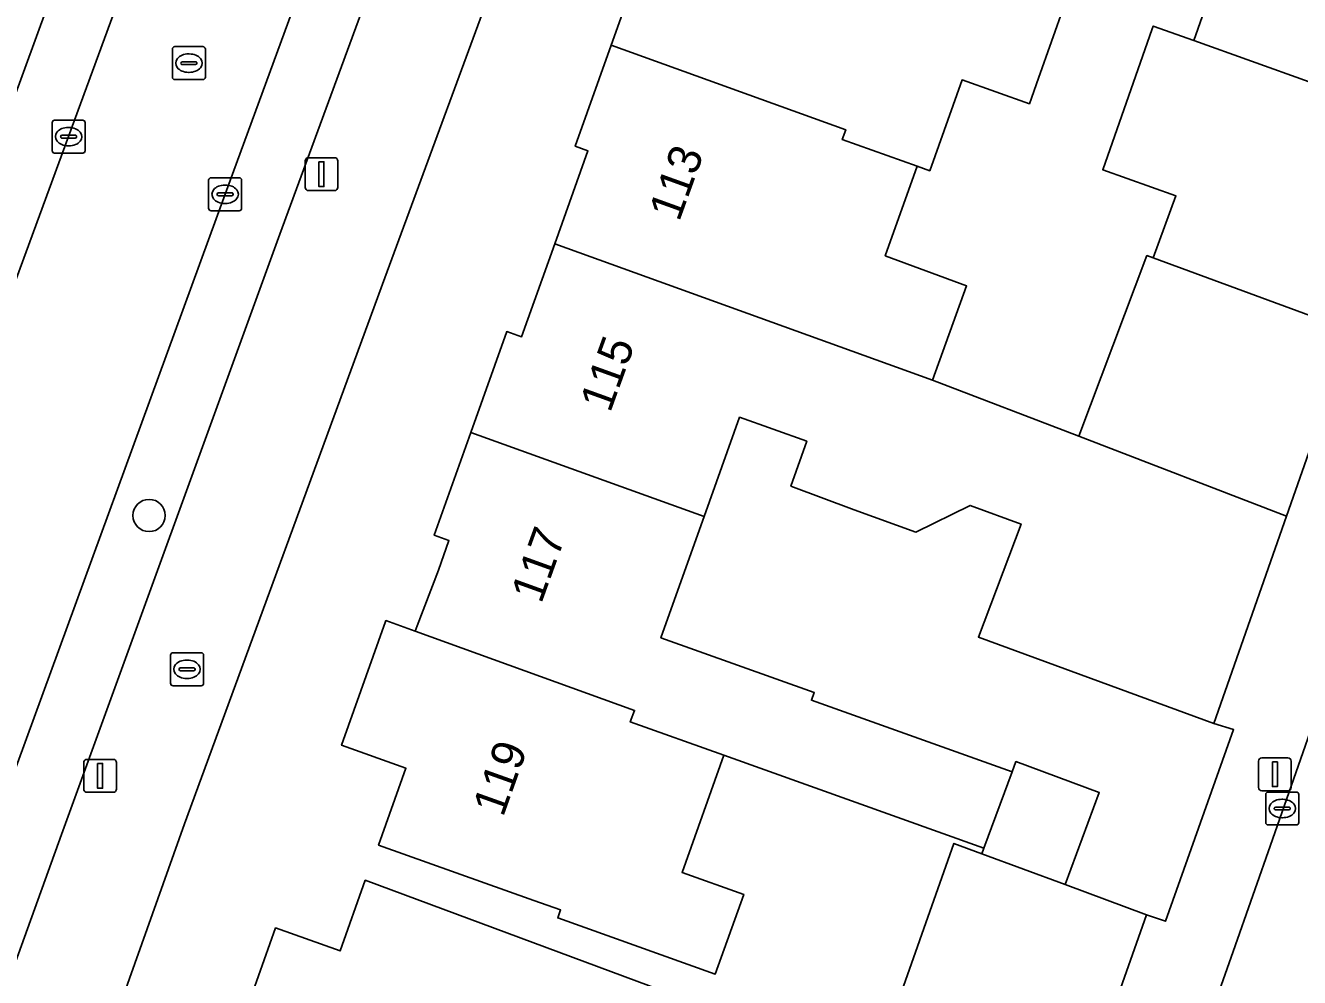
# Model space of a CAD drawing. Extents: x 161248 to 161848, y 384871 to 385383.
# Drawn here: x 161719.14 to 161757.8, y 385218.52 to 385247.41 of the extents above; entities that cross this region are included whole.
import ezdxf

# ---------------------------------------------------------------- set-up
doc = ezdxf.new("R2010")
doc.units = 0
for name, color, linetype in [('IMGEO_Boom', 7, 'Continuous'), ('IMGEO_Brandkraan', 7, 'Continuous'), ('IMGEO_Erf', 7, 'Continuous'), ('IMGEO_Hek', 7, 'Continuous'), ('IMGEO_Kolk', 7, 'Continuous'), ('IMGEO_Lichtmast', 7, 'Continuous'), ('IMGEO_Pand', 7, 'Continuous'), ('IMGEO_Pand_nummerreeks', 7, 'Continuous'), ('IMGEO_Parkeervlak_open', 7, 'Continuous'), ('IMGEO_Rijbaan_lokaal_open', 7, 'Continuous'), ('IMGEO_Rioolput', 7, 'Continuous'), ('IMGEO_Voetpad_open', 7, 'Continuous')]:
    doc.layers.add(name, color=color, linetype=linetype)

msp = doc.modelspace()

# ---------------------------------------------------------------- linework, layer by layer
at = {"layer": 'IMGEO_Boom'}
msp.add_circle((161722.889, 385232.541), 0.489, dxfattribs=at)
at = {"layer": 'IMGEO_Brandkraan'}
for p, q in [((161723.541, 385227.449), (161723.541, 385228.301)), ((161723.616, 385228.375), (161724.468, 385228.375)), ((161724.542, 385228.301), (161724.542, 385227.449)), ((161723.8, 385227.869), (161723.8, 385227.881)), ((161724.238, 385227.832), (161723.84, 385227.832)), ((161723.843, 385227.918), (161724.241, 385227.918)), ((161724.029, 385228.155), (161724.054, 385228.155)), ((161724.284, 385227.881), (161724.284, 385227.869)), ((161724.052, 385227.595), (161724.027, 385227.595)), ((161724.468, 385227.375), (161723.616, 385227.375))]:
    msp.add_line(p, q, dxfattribs=at)
for points in [[(161723.541, 385227.449), (161723.541, 385228.301)], [(161723.616, 385228.375), (161724.468, 385228.375)], [(161724.542, 385228.301), (161724.542, 385227.449)], [(161724.468, 385227.375), (161723.616, 385227.375)]]:
    msp.add_lwpolyline(points, dxfattribs=at)
for centre, radius, start, end in [((161723.618, 385228.299), 0.0765, 91.552, 178.448), ((161723.618, 385228.299), 0.0765, 91.552, 178.448), ((161724.466, 385228.299), 0.0765, 1.552, 88.448), ((161724.466, 385228.299), 0.0765, 1.552, 88.448), ((161723.84, 385227.878), 0.0403, 85.8775, 175.7526), ((161723.837, 385227.868), 0.0366, 178.938, 274.7102), ((161724.241, 385227.875), 0.043, 264.8664, 352.4533), ((161724.245, 385227.88), 0.0386, 1.7309, 96.639), ((161723.618, 385227.451), 0.0765, 181.552, 268.448), ((161723.618, 385227.451), 0.0765, 181.552, 268.448), ((161724.466, 385227.451), 0.0765, 271.552, 358.448), ((161724.466, 385227.451), 0.0765, 271.552, 358.448)]:
    msp.add_arc(centre, radius, start, end, dxfattribs=at)
for centre, major_axis, ratio, start_param, end_param in [((161724.028, 385227.875), (-0.387, 0.002), 0.722429, 4.712389, 7.853982), ((161724.053, 385227.875), (-0.39, 0.002), 0.717154, 1.570796, 4.712389)]:
    msp.add_ellipse(centre, major_axis=major_axis, ratio=ratio, start_param=start_param, end_param=end_param, dxfattribs=at)
at = {"layer": 'IMGEO_Erf'}
for points in [[(161733.82, 385250), (161730.047, 385239.754), (161723.969, 385223.18), (161721.161, 385215.301), (161718.058, 385206.782), (161716.761, 385203.237), (161713.874, 385194.656)], [(161745.235, 385216.711), (161747.31, 385222.591), (161748.155, 385222.278), (161748.219, 385222.451), (161740.328, 385225.264), (161739.061, 385221.709), (161740.932, 385221.043), (161740.071, 385218.626), (161735.289, 385220.33), (161735.375, 385220.572), (161734.563, 385220.861), (161729.853, 385222.54), (161730.685, 385224.872), (161728.729, 385225.569), (161730.068, 385229.326), (161730.077, 385229.35), (161730.964, 385229.03), (161731.026, 385229.193), (161731.669, 385230.884), (161731.989, 385231.782), (161731.54, 385231.942), (161732.652, 385235.063), (161733.743, 385238.123), (161734.193, 385237.963), (161735.2, 385240.788), (161736.205, 385243.609), (161735.822, 385243.746), (161736.915, 385246.812), (161738.007, 385249.878)], [(161750.671, 385248.038), (161749.877, 385245.81), (161749.6, 385245.033), (161747.559, 385245.76), (161746.577, 385243.003), (161746.194, 385243.139), (161745.225, 385240.421), (161747.694, 385239.509), (161746.66, 385236.652), (161751.101, 385234.945), (161753.165, 385240.426), (161753.353, 385240.357), (161754.045, 385242.239), (161751.826, 385243.034), (161753.328, 385247.305), (161753.358, 385247.391), (161754.586, 385246.952), (161755.477, 385249.489)], [(161725.345, 385216.149), (161726.726, 385220.025), (161728.685, 385219.327), (161729.45, 385221.472), (161742.778, 385216.515)]]:
    msp.add_lwpolyline(points, dxfattribs=at)
msp.add_lwpolyline([(161749.347, 385232.283), (161747.806, 385232.849), (161746.15, 385232.033), (161744.288, 385232.717), (161742.363, 385233.435), (161742.847, 385234.793), (161740.805, 385235.52), (161739.732, 385232.509), (161739.29, 385231.268), (161738.421, 385228.83), (161743.071, 385227.172), (161742.989, 385226.933), (161749.076, 385224.764), (161749.191, 385225.076), (161751.721, 385224.14), (161750.685, 385221.342), (161753.159, 385220.426), (161753.731, 385220.227), (161755.796, 385226.045), (161755.194, 385226.229), (161748.055, 385228.853)], close=True, dxfattribs=at)
at = {"layer": 'IMGEO_Hek'}
msp.add_lwpolyline([(161755.194, 385226.229), (161755.796, 385226.045), (161753.731, 385220.227), (161753.159, 385220.426)], dxfattribs=at)
at = {"layer": 'IMGEO_Kolk'}
for p, q in [((161719.948, 385243.611), (161719.948, 385244.463)), ((161720.023, 385244.537), (161720.875, 385244.537)), ((161720.949, 385244.463), (161720.949, 385243.611)), ((161720.25, 385244.08), (161720.648, 385244.08)), ((161720.436, 385244.317), (161720.461, 385244.317)), ((161720.207, 385244.031), (161720.207, 385244.043)), ((161720.645, 385243.994), (161720.247, 385243.994)), ((161720.459, 385243.757), (161720.434, 385243.757)), ((161720.691, 385244.043), (161720.691, 385244.031)), ((161720.875, 385243.537), (161720.023, 385243.537)), ((161724.697, 385241.863), (161724.697, 385242.715)), ((161724.772, 385242.789), (161725.624, 385242.789)), ((161725.185, 385242.569), (161725.21, 385242.569)), ((161725.698, 385242.715), (161725.698, 385241.863)), ((161724.956, 385242.283), (161724.956, 385242.295)), ((161725.394, 385242.246), (161724.996, 385242.246)), ((161724.999, 385242.332), (161725.397, 385242.332)), ((161725.44, 385242.295), (161725.44, 385242.283)), ((161725.624, 385241.789), (161724.772, 385241.789)), ((161725.208, 385242.009), (161725.183, 385242.009)), ((161756.773, 385223.224), (161756.773, 385224.076)), ((161756.848, 385224.15), (161757.7, 385224.15)), ((161757.774, 385224.076), (161757.774, 385223.224)), ((161757.032, 385223.644), (161757.032, 385223.656)), ((161757.47, 385223.607), (161757.072, 385223.607)), ((161757.075, 385223.693), (161757.473, 385223.693)), ((161757.261, 385223.93), (161757.286, 385223.93)), ((161757.516, 385223.656), (161757.516, 385223.644)), ((161757.284, 385223.37), (161757.259, 385223.37)), ((161757.7, 385223.15), (161756.848, 385223.15))]:
    msp.add_line(p, q, dxfattribs=at)
for points in [[(161719.948, 385243.611), (161719.948, 385244.463)], [(161720.023, 385244.537), (161720.875, 385244.537)], [(161720.949, 385244.463), (161720.949, 385243.611)], [(161720.875, 385243.537), (161720.023, 385243.537)], [(161724.697, 385241.863), (161724.697, 385242.715)], [(161724.772, 385242.789), (161725.624, 385242.789)], [(161725.698, 385242.715), (161725.698, 385241.863)], [(161725.624, 385241.789), (161724.772, 385241.789)], [(161756.773, 385223.224), (161756.773, 385224.076)], [(161756.848, 385224.15), (161757.7, 385224.15)], [(161757.774, 385224.076), (161757.774, 385223.224)], [(161757.7, 385223.15), (161756.848, 385223.15)]]:
    msp.add_lwpolyline(points, dxfattribs=at)
for centre, radius, start, end in [((161720.025, 385244.461), 0.0765, 91.552, 178.448), ((161720.025, 385244.461), 0.0765, 91.552, 178.448), ((161720.873, 385244.461), 0.0765, 1.552, 88.448), ((161720.873, 385244.461), 0.0765, 1.552, 88.448), ((161720.247, 385244.04), 0.0403, 85.8775, 175.7526), ((161720.652, 385244.042), 0.0386, 1.7309, 96.639), ((161720.244, 385244.03), 0.0366, 178.938, 274.7102), ((161720.648, 385244.037), 0.043, 264.8664, 352.4533), ((161720.025, 385243.613), 0.0765, 181.552, 268.448), ((161720.025, 385243.613), 0.0765, 181.552, 268.448), ((161720.873, 385243.613), 0.0765, 271.552, 358.448), ((161720.873, 385243.613), 0.0765, 271.552, 358.448), ((161724.774, 385242.713), 0.0765, 91.552, 178.448), ((161724.774, 385242.713), 0.0765, 91.552, 178.448), ((161725.622, 385242.713), 0.0765, 1.552, 88.448), ((161725.622, 385242.713), 0.0765, 1.552, 88.448), ((161724.996, 385242.292), 0.0403, 85.8775, 175.7526), ((161724.993, 385242.282), 0.0366, 178.938, 274.7102), ((161725.397, 385242.289), 0.043, 264.8664, 352.4533), ((161725.401, 385242.294), 0.0386, 1.7309, 96.639), ((161724.774, 385241.865), 0.0765, 181.552, 268.448), ((161724.774, 385241.865), 0.0765, 181.552, 268.448), ((161725.622, 385241.865), 0.0765, 271.552, 358.448), ((161725.622, 385241.865), 0.0765, 271.552, 358.448), ((161756.85, 385224.074), 0.0765, 91.552, 178.448), ((161756.85, 385224.074), 0.0765, 91.552, 178.448), ((161757.698, 385224.074), 0.0765, 1.552, 88.448), ((161757.698, 385224.074), 0.0765, 1.552, 88.448), ((161757.072, 385223.653), 0.0403, 85.8775, 175.7526), ((161757.069, 385223.643), 0.0366, 178.938, 274.7102), ((161757.473, 385223.65), 0.043, 264.8664, 352.4533), ((161757.477, 385223.655), 0.0386, 1.7309, 96.639), ((161756.85, 385223.226), 0.0765, 181.552, 268.448), ((161756.85, 385223.226), 0.0765, 181.552, 268.448), ((161757.698, 385223.226), 0.0765, 271.552, 358.448), ((161757.698, 385223.226), 0.0765, 271.552, 358.448)]:
    msp.add_arc(centre, radius, start, end, dxfattribs=at)
for centre, major_axis, ratio, start_param, end_param in [((161720.435, 385244.037), (-0.387, 0.002), 0.722429, 4.712389, 7.853982), ((161720.46, 385244.037), (-0.39, 0.002), 0.717154, 1.570796, 4.712389), ((161725.184, 385242.289), (-0.387, 0.002), 0.722429, 4.712389, 7.853982), ((161725.209, 385242.289), (-0.39, 0.002), 0.717154, 1.570796, 4.712389), ((161757.26, 385223.65), (-0.387, 0.002), 0.722429, 4.712389, 7.853982), ((161757.285, 385223.65), (-0.39, 0.002), 0.717154, 1.570796, 4.712389)]:
    msp.add_ellipse(centre, major_axis=major_axis, ratio=ratio, start_param=start_param, end_param=end_param, dxfattribs=at)
at = {"layer": 'IMGEO_Lichtmast'}
for p, q in [((161727.623, 385242.499), (161727.623, 385243.299)), ((161727.623, 385243.299), (161727.623, 385242.499)), ((161727.723, 385243.399), (161728.513, 385243.399)), ((161728.513, 385243.399), (161727.723, 385243.399)), ((161728.613, 385243.299), (161728.613, 385242.499)), ((161728.613, 385242.499), (161728.613, 385243.299)), ((161728.513, 385242.399), (161727.723, 385242.399)), ((161727.723, 385242.399), (161728.513, 385242.399)), ((161721.007, 385225.141), (161721.797, 385225.141)), ((161721.797, 385225.141), (161721.007, 385225.141)), ((161756.656, 385225.189), (161757.446, 385225.189)), ((161757.446, 385225.189), (161756.656, 385225.189)), ((161720.907, 385224.241), (161720.907, 385225.041)), ((161720.907, 385225.041), (161720.907, 385224.241)), ((161721.897, 385225.041), (161721.897, 385224.241)), ((161721.897, 385224.241), (161721.897, 385225.041)), ((161756.556, 385224.289), (161756.556, 385225.089)), ((161756.556, 385225.089), (161756.556, 385224.289)), ((161757.546, 385225.089), (161757.546, 385224.289)), ((161757.546, 385224.289), (161757.546, 385225.089)), ((161721.797, 385224.141), (161721.007, 385224.141)), ((161721.007, 385224.141), (161721.797, 385224.141)), ((161757.446, 385224.189), (161756.656, 385224.189)), ((161756.656, 385224.189), (161757.446, 385224.189))]:
    msp.add_line(p, q, dxfattribs=at)
for points in [[(161728.043, 385243.274), (161728.193, 385243.274), (161728.193, 385242.524), (161728.043, 385242.524), (161728.043, 385243.274)], [(161721.327, 385225.016), (161721.477, 385225.016), (161721.477, 385224.266), (161721.327, 385224.266), (161721.327, 385225.016)], [(161756.976, 385225.064), (161757.126, 385225.064), (161757.126, 385224.314), (161756.976, 385224.314), (161756.976, 385225.064)]]:
    msp.add_lwpolyline(points, dxfattribs=at)
for centre, start, end in [((161727.723, 385243.299), 90, 180), ((161727.723, 385243.299), 90, 180), ((161728.513, 385243.299), 0, 90), ((161728.513, 385243.299), 360, 90), ((161727.723, 385242.499), 180, 270), ((161727.723, 385242.499), 180, 270), ((161728.513, 385242.499), 270, 0), ((161728.513, 385242.499), 270, 0), ((161721.007, 385225.041), 90, 180), ((161721.007, 385225.041), 90, 180), ((161721.797, 385225.041), 0, 90), ((161721.797, 385225.041), 360, 90), ((161756.656, 385225.089), 90, 180), ((161756.656, 385225.089), 90, 180), ((161757.446, 385225.089), 0, 90), ((161757.446, 385225.089), 360, 90), ((161721.007, 385224.241), 180, 270), ((161721.007, 385224.241), 180, 270), ((161721.797, 385224.241), 270, 0), ((161721.797, 385224.241), 270, 0), ((161756.656, 385224.289), 180, 270), ((161756.656, 385224.289), 180, 270), ((161757.446, 385224.289), 270, 0), ((161757.446, 385224.289), 270, 0)]:
    msp.add_arc(centre, 0.1, start, end, dxfattribs=at)
at = {"layer": 'IMGEO_Pand'}
for points in [[(161763.888, 385250.965), (161755.686, 385253.888), (161754.692, 385251.059), (161755.477, 385249.489), (161754.586, 385246.952), (161761.594, 385244.447)], [(161749.622, 385248.764), (161746.169, 385250), (161746.205, 385250.102), (161739.49, 385252.526), (161739.432, 385252.364), (161738.59, 385250), (161738.486, 385249.708), (161738.007, 385249.878), (161736.915, 385246.812), (161744.028, 385244.245), (161743.922, 385243.949), (161746.194, 385243.139), (161746.577, 385243.003), (161747.559, 385245.76), (161749.6, 385245.033), (161749.877, 385245.81), (161750.671, 385248.038), (161749.51, 385248.452)], [(161761.473, 385244.102), (161761.594, 385244.447), (161754.586, 385246.952), (161753.358, 385247.391), (161753.328, 385247.305), (161751.826, 385243.034), (161754.045, 385242.239), (161753.353, 385240.357), (161759.377, 385238.142), (161760.059, 385240.085)], [(161746.194, 385243.139), (161743.922, 385243.949), (161744.028, 385244.245), (161736.915, 385246.812), (161735.822, 385243.746), (161736.205, 385243.609), (161735.2, 385240.788), (161746.66, 385236.652), (161747.694, 385239.509), (161745.225, 385240.421)], [(161751.101, 385234.945), (161746.66, 385236.652), (161735.2, 385240.788), (161734.193, 385237.963), (161733.743, 385238.123), (161732.652, 385235.063), (161739.732, 385232.509), (161740.805, 385235.52), (161742.847, 385234.793), (161742.363, 385233.435), (161744.288, 385232.717), (161746.15, 385232.033), (161747.806, 385232.849), (161749.347, 385232.283), (161748.055, 385228.853), (161755.194, 385226.229), (161757.405, 385232.524)], [(161759.377, 385238.142), (161753.353, 385240.357), (161753.165, 385240.426), (161751.101, 385234.945), (161757.405, 385232.524)], [(161739.732, 385232.509), (161732.652, 385235.063), (161731.54, 385231.942), (161731.989, 385231.782), (161731.669, 385230.884), (161731.026, 385229.193), (161730.964, 385229.03), (161737.621, 385226.627), (161737.491, 385226.275), (161740.328, 385225.264), (161748.219, 385222.451), (161749.076, 385224.764), (161742.989, 385226.933), (161743.071, 385227.172), (161738.421, 385228.83), (161739.29, 385231.268)], [(161740.328, 385225.264), (161737.491, 385226.275), (161737.621, 385226.627), (161730.964, 385229.03), (161730.077, 385229.35), (161730.068, 385229.326), (161728.729, 385225.569), (161730.685, 385224.872), (161729.853, 385222.54), (161734.563, 385220.861), (161735.375, 385220.572), (161735.289, 385220.33), (161740.071, 385218.626), (161740.932, 385221.043), (161739.061, 385221.709)], [(161749.076, 385224.764), (161748.219, 385222.451), (161748.155, 385222.278), (161750.685, 385221.342), (161751.721, 385224.14), (161749.191, 385225.076)], [(161753.159, 385220.426), (161750.685, 385221.342), (161748.155, 385222.278), (161747.31, 385222.591), (161745.235, 385216.711), (161751.084, 385214.546)], [(161750.722, 385213.575), (161742.778, 385216.515), (161729.45, 385221.472), (161728.685, 385219.327), (161726.726, 385220.025), (161725.345, 385216.149), (161726.261, 385215.822), (161732.898, 385213.452), (161732.987, 385213.702), (161733.724, 385215.769), (161734.179, 385217.047), (161736.23, 385216.316), (161741.667, 385214.38), (161740.412, 385210.848), (161748.804, 385208.095)]]:
    msp.add_lwpolyline(points, close=True, dxfattribs=at)
at = {"layer": 'IMGEO_Parkeervlak_open'}
for points in [[(161676.761, 385117.516), (161678.025, 385121.29), (161684.5, 385140.421), (161690.517, 385158.313), (161697.189, 385177.941), (161703.571, 385196.929), (161706.035, 385204.164), (161709.434, 385213.92), (161709.972, 385215.524), (161712.682, 385222.889), (161713.651, 385225.556), (161720.449, 385244.037), (161722.626, 385250), (161726.678, 385261.096), (161733.029, 385278.466), (161739.471, 385296.017), (161740.815, 385299.728)], [(161739.782, 385298.62), (161738.417, 385297.998), (161737.81, 385297.45), (161730.055, 385276.02), (161728.45, 385271.788), (161724.343, 385260.467), (161723.07, 385256.974), (161720.533, 385250), (161718.722, 385245.02), (161706.349, 385211.281), (161704.317, 385205.403), (161700.995, 385195.418), (161699.788, 385191.873), (161699.123, 385189.971), (161697.7, 385185.702), (161681.519, 385137.762), (161680.062, 385133.527), (161675.862, 385121.175)], [(161728.022, 385250), (161725.198, 385242.289), (161718.388, 385223.638), (161717.492, 385221.114), (161714.842, 385213.729), (161714.147, 385211.871), (161711.262, 385204.123), (161709.084, 385197.99)], [(161710.973, 385197.055), (161713.281, 385203.539), (161716.649, 385212.852), (161718.7, 385218.619), (161720.234, 385222.863), (161726.86, 385241.076), (161730.136, 385250)]]:
    msp.add_lwpolyline(points, dxfattribs=at)
at = {"layer": 'IMGEO_Rijbaan_lokaal_open'}
msp.add_lwpolyline([(161739.471, 385296.017), (161733.029, 385278.466), (161726.678, 385261.096), (161722.626, 385250), (161720.449, 385244.037), (161713.651, 385225.556), (161712.682, 385222.889), (161717.492, 385221.114), (161718.388, 385223.638), (161725.198, 385242.289), (161728.022, 385250), (161731.46, 385259.388), (161737.703, 385276.445), (161744.364, 385294.46), (161745.648, 385298.019), (161740.815, 385299.728)], close=True, dxfattribs=at)
msp.add_lwpolyline([(161759.051, 385228.638), (161756.973, 385222.711), (161755.782, 385219.313), (161754.927, 385216.872), (161753.737, 385213.476), (161753.66, 385213.257), (161752.378, 385209.6), (161751.613, 385207.418), (161751.037, 385205.773), (161750.368, 385203.864), (161749.123, 385200.313), (161748.691, 385199.073), (161746.496, 385192.764)], dxfattribs=at)
at = {"layer": 'IMGEO_Rioolput'}
for p, q in [((161723.672, 385246.768), (161724.524, 385246.768)), ((161723.597, 385245.842), (161723.597, 385246.694)), ((161724.085, 385246.548), (161724.11, 385246.548)), ((161724.598, 385246.694), (161724.598, 385245.842)), ((161723.856, 385246.262), (161723.856, 385246.274)), ((161724.294, 385246.225), (161723.896, 385246.225)), ((161723.899, 385246.311), (161724.297, 385246.311)), ((161724.108, 385245.988), (161724.083, 385245.988)), ((161724.34, 385246.274), (161724.34, 385246.262)), ((161724.524, 385245.768), (161723.672, 385245.768))]:
    msp.add_line(p, q, dxfattribs=at)
for points in [[(161723.672, 385246.768), (161724.524, 385246.768)], [(161723.597, 385245.842), (161723.597, 385246.694)], [(161724.598, 385246.694), (161724.598, 385245.842)], [(161724.524, 385245.768), (161723.672, 385245.768)]]:
    msp.add_lwpolyline(points, dxfattribs=at)
for centre, radius, start, end in [((161723.674, 385246.692), 0.0765, 91.552, 178.448), ((161723.674, 385246.692), 0.0765, 91.552, 178.448), ((161724.522, 385246.692), 0.0765, 1.552, 88.448), ((161724.522, 385246.692), 0.0765, 1.552, 88.448), ((161723.896, 385246.271), 0.0403, 85.8775, 175.7526), ((161723.893, 385246.261), 0.0366, 178.938, 274.7102), ((161724.297, 385246.268), 0.043, 264.8664, 352.4533), ((161724.301, 385246.273), 0.0386, 1.7309, 96.639), ((161723.674, 385245.844), 0.0765, 181.552, 268.448), ((161723.674, 385245.844), 0.0765, 181.552, 268.448), ((161724.522, 385245.844), 0.0765, 271.552, 358.448), ((161724.522, 385245.844), 0.0765, 271.552, 358.448)]:
    msp.add_arc(centre, radius, start, end, dxfattribs=at)
for centre, major_axis, ratio, start_param, end_param in [((161724.084, 385246.268), (-0.387, 0.002), 0.722429, 4.712389, 7.853982), ((161724.109, 385246.268), (-0.39, 0.002), 0.717154, 1.570796, 4.712389)]:
    msp.add_ellipse(centre, major_axis=major_axis, ratio=ratio, start_param=start_param, end_param=end_param, dxfattribs=at)
at = {"layer": 'IMGEO_Voetpad_open'}
for points in [[(161675.862, 385121.175), (161680.062, 385133.527), (161681.519, 385137.762), (161697.7, 385185.702), (161699.123, 385189.971), (161699.788, 385191.873), (161700.995, 385195.418), (161704.317, 385205.403), (161706.349, 385211.281), (161718.722, 385245.02), (161720.533, 385250), (161723.07, 385256.974), (161724.343, 385260.467), (161728.45, 385271.788), (161730.055, 385276.02), (161737.81, 385297.45), (161738.417, 385297.998), (161739.782, 385298.62)], [(161746.496, 385192.764), (161748.691, 385199.073), (161749.123, 385200.313), (161750.368, 385203.864), (161751.037, 385205.773), (161751.613, 385207.418), (161752.378, 385209.6), (161753.66, 385213.257), (161753.737, 385213.476), (161754.927, 385216.872), (161755.782, 385219.313), (161756.973, 385222.711), (161759.051, 385228.638), (161760.288, 385232.077), (161760.778, 385233.437), (161761.984, 385236.79), (161763.031, 385239.697), (161764.318, 385243.274), (161765.387, 385246.246), (161766.587, 385249.582), (161767.294, 385251.544), (161767.715, 385252.764)], [(161730.136, 385250), (161726.86, 385241.076), (161720.234, 385222.863), (161718.7, 385218.619), (161716.649, 385212.852), (161713.281, 385203.539), (161710.973, 385197.055)], [(161713.874, 385194.656), (161716.761, 385203.237), (161718.058, 385206.782), (161721.161, 385215.301), (161723.969, 385223.18), (161730.047, 385239.754), (161733.82, 385250)], [(161759.377, 385238.142), (161757.405, 385232.524), (161755.194, 385226.229), (161755.796, 385226.045), (161753.731, 385220.227), (161753.159, 385220.426), (161751.084, 385214.546), (161750.722, 385213.575), (161748.804, 385208.095), (161748.324, 385206.724), (161747.521, 385204.43), (161745.636, 385199.017), (161746.202, 385198.818), (161744.051, 385192.681)]]:
    msp.add_lwpolyline(points, dxfattribs=at)

# ---------------------------------------------------------------- texts
at = {"layer": 'IMGEO_Pand_nummerreeks'}
for s, rotation, p in [('113', 70.1472, (161738.972, 385241.431)), ('115', 70.1472, (161736.879, 385235.635)), ('117', 70.1472, (161734.787, 385229.839)), ('119', 70.3649, (161733.629, 385223.364))]:
    msp.add_text(s, height=1, rotation=rotation, dxfattribs=at).set_placement(p)

doc.saveas('drawing.dxf')
